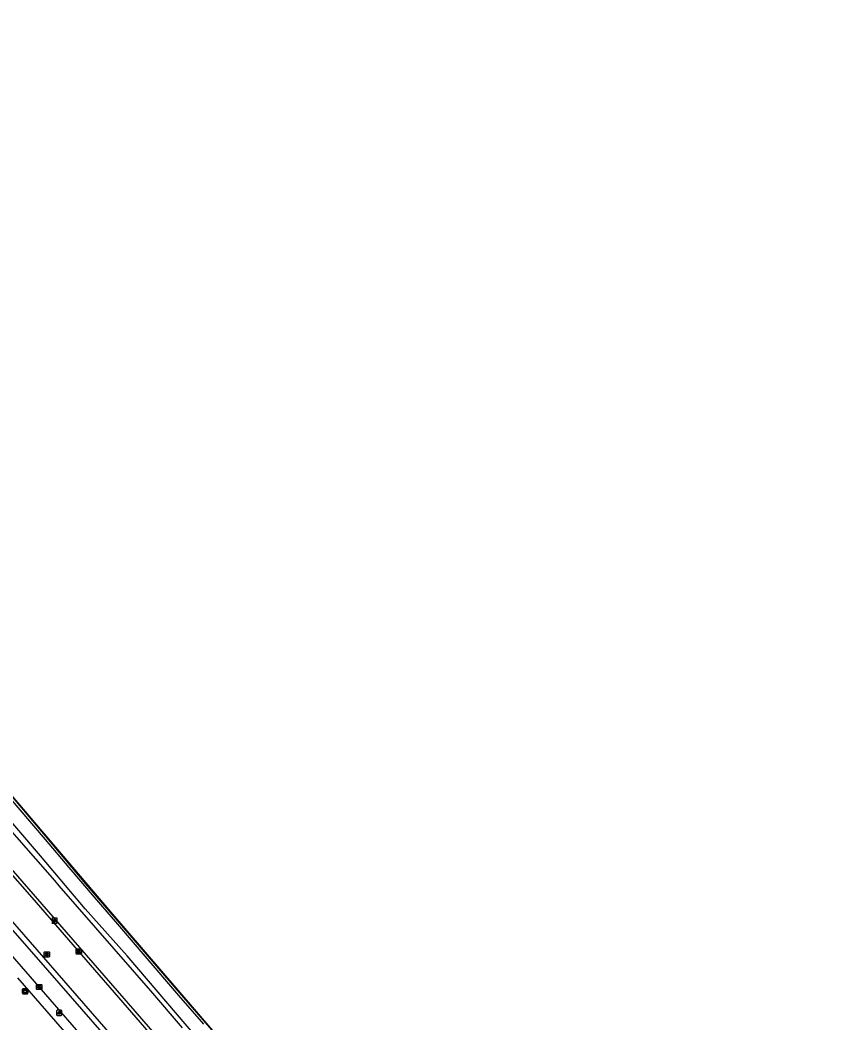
# Model space of a CAD drawing. Extents: x 158797 to 159887, y 384318 to 385255.
# Drawn here: x 159695.5 to 159853.3, y 384707.5 to 384901.5 of the extents above; entities that cross this region are included whole.
import ezdxf

# ---------------------------------------------------------------- set-up
doc = ezdxf.new("R2010")
doc.units = 0
for name, color, linetype in [('IMGEO_Fietspad_gesloten', 7, 'Continuous'), ('IMGEO_Grasland_overig', 7, 'Continuous'), ('IMGEO_Hek', 7, 'Continuous'), ('IMGEO_Kolk', 7, 'Continuous'), ('IMGEO_Lichtpunt', 7, 'Continuous'), ('IMGEO_Muur', 7, 'Continuous'), ('IMGEO_Perron', 7, 'Continuous'), ('IMGEO_Rijbaan_lokaal_open', 7, 'Continuous'), ('IMGEO_Rioolput', 7, 'Continuous'), ('IMGEO_Verklikker', 7, 'Continuous'), ('IMGEO_Voetpad_open', 7, 'Continuous')]:
    doc.layers.add(name, color=color, linetype=linetype)

msp = doc.modelspace()

# ---------------------------------------------------------------- linework, layer by layer
at = {"layer": 'IMGEO_Fietspad_gesloten'}
for points in [[(159603.16, 384829.93), (159649.15, 384777.47), (159672.74, 384749.96), (159692.71, 384727.03), (159698.66, 384720.23), (159741.57, 384670.97)], [(159738.09, 384669.82), (159724.16, 384685.83), (159711.95, 384699.8), (159699.21, 384714.48), (159676.46, 384740.61)]]:
    msp.add_lwpolyline(points, dxfattribs=at)
at = {"layer": 'IMGEO_Grasland_overig'}
for points in [[(159739.4, 384693.27), (159716.26, 384720.48), (159708.11, 384729.59), (159699.49, 384739.86), (159681.51, 384760.79), (159645.95, 384803.02), (159633.34, 384818.5), (159619.41, 384835.3), (159608.82, 384847.84), (159588.57, 384872.37), (159576.68, 384886.55), (159564.32, 384901.52)], [(159563.43, 384900.79), (159569.58, 384893.35), (159582.65, 384877.4), (159594.91, 384863.26), (159606.73, 384848.54), (159618.76, 384834.16), (159626.71, 384824.39), (159634.35, 384815.6), (159646.76, 384800.75), (159659.14, 384785.6), (159686.94, 384752.35), (159702.21, 384735.07), (159702.99, 384734.05), (159720.76, 384713.71), (159726.85, 384706.57)], [(159821.85, 384589.98), (159692.54, 384738.9), (159691.04, 384740.63), (159689.55, 384742.43)]]:
    msp.add_lwpolyline(points, dxfattribs=at)
at = {"layer": 'IMGEO_Hek'}
for points in [[(159731.08, 384707.25), (159726.23, 384712.85), (159719.72, 384720.44), (159714.8, 384726.17), (159709.94, 384731.83), (159705.03, 384737.57), (159700.44, 384742.98), (159695.52, 384748.74), (159679.24, 384767.85), (159674.33, 384773.61), (159669.53, 384779.31), (159670.79, 384780.44)], [(159734.7, 384703.73), (159725.48, 384714.4), (159716.44, 384724.96), (159708.27, 384734.44), (159700.42, 384743.71), (159690.55, 384755.32), (159682.34, 384764.97), (159675.49, 384773.02), (159670.34, 384779.13)]]:
    msp.add_lwpolyline(points, dxfattribs=at)
at = {"layer": 'IMGEO_Kolk'}
for p, q in [((159706.36, 384720.92), (159706.36, 384721.78)), ((159706.44, 384721.85), (159707.29, 384721.85)), ((159706.85, 384721.63), (159706.88, 384721.63)), ((159706.87, 384721.07), (159706.85, 384721.07)), ((159707.37, 384721.78), (159707.37, 384720.92)), ((159707.29, 384720.85), (159706.44, 384720.85)), ((159698.71, 384714.05), (159698.71, 384714.91)), ((159698.79, 384714.98), (159699.64, 384714.98)), ((159699.64, 384713.98), (159698.79, 384713.98)), ((159699.2, 384714.76), (159699.23, 384714.76)), ((159699.22, 384714.2), (159699.2, 384714.2)), ((159699.71, 384714.91), (159699.71, 384714.05))]:
    msp.add_line(p, q, dxfattribs=at)
for points in [[(159706.36, 384720.92), (159706.36, 384721.78)], [(159706.44, 384721.85), (159707.29, 384721.85)], [(159706.68, 384721.55), (159706.81, 384721.55), (159706.81, 384721.4), (159706.94, 384721.55), (159707.1, 384721.55), (159706.96, 384721.4), (159707.11, 384721.15), (159706.96, 384721.15), (159706.87, 384721.31), (159706.81, 384721.25), (159706.81, 384721.15), (159706.68, 384721.15), (159706.68, 384721.55)], [(159707.37, 384721.78), (159707.37, 384720.92)], [(159707.29, 384720.85), (159706.44, 384720.85)], [(159698.71, 384714.05), (159698.71, 384714.91)], [(159698.79, 384714.98), (159699.64, 384714.98)], [(159699.64, 384713.98), (159698.79, 384713.98)], [(159699.03, 384714.68), (159699.16, 384714.68), (159699.16, 384714.53), (159699.29, 384714.68), (159699.45, 384714.68), (159699.31, 384714.53), (159699.46, 384714.28), (159699.31, 384714.28), (159699.22, 384714.45), (159699.16, 384714.38), (159699.16, 384714.28), (159699.03, 384714.28), (159699.03, 384714.68)], [(159699.71, 384714.91), (159699.71, 384714.05)]]:
    msp.add_lwpolyline(points, dxfattribs=at)
for centre, start, end in [((159706.44, 384721.77), 91.552, 178.448), ((159706.44, 384721.77), 91.552, 178.448), ((159706.44, 384720.92), 181.552, 268.448), ((159706.44, 384720.92), 181.552, 268.448), ((159707.29, 384721.77), 1.552, 88.448), ((159707.29, 384721.77), 1.552, 88.448), ((159707.29, 384720.92), 271.552, 358.448), ((159707.29, 384720.92), 271.552, 358.448), ((159698.79, 384714.91), 91.552, 178.448), ((159698.79, 384714.91), 91.552, 178.448), ((159698.79, 384714.06), 181.552, 268.448), ((159698.79, 384714.06), 181.552, 268.448), ((159699.64, 384714.91), 1.552, 88.448), ((159699.64, 384714.91), 1.552, 88.448), ((159699.64, 384714.06), 271.552, 358.448), ((159699.64, 384714.06), 271.552, 358.448)]:
    msp.add_arc(centre, 0.0765, start, end, dxfattribs=at)
for centre, major_axis, ratio, start_param, end_param in [((159706.85, 384721.35), (-0.387, 0.002), 0.722429, 4.712389, 7.853982), ((159706.88, 384721.35), (-0.39, 0.002), 0.717154, 1.570796, 4.712389), ((159699.2, 384714.48), (-0.387, 0.002), 0.722429, 4.712389, 7.853982), ((159699.22, 384714.48), (-0.39, 0.002), 0.717154, 1.570796, 4.712389)]:
    msp.add_ellipse(centre, major_axis=major_axis, ratio=ratio, start_param=start_param, end_param=end_param, dxfattribs=at)
at = {"layer": 'IMGEO_Lichtpunt'}
for p, q in [((159701.7, 384727.72), (159701.7, 384726.91)), ((159701.7, 384727.72), (159701.7, 384726.91)), ((159702.6, 384727.81), (159701.79, 384727.81)), ((159702.6, 384727.81), (159701.79, 384727.81)), ((159701.79, 384726.81), (159702.6, 384726.81)), ((159701.79, 384726.81), (159702.6, 384726.81)), ((159702.7, 384726.91), (159702.7, 384727.72)), ((159702.7, 384726.91), (159702.7, 384727.72)), ((159702.59, 384709.86), (159702.59, 384709.06)), ((159702.59, 384709.86), (159702.59, 384709.06)), ((159703.49, 384709.96), (159702.68, 384709.96)), ((159703.49, 384709.96), (159702.68, 384709.96)), ((159703.58, 384709.06), (159703.58, 384709.86)), ((159703.58, 384709.06), (159703.58, 384709.86)), ((159702.68, 384708.96), (159703.49, 384708.96)), ((159702.68, 384708.96), (159703.49, 384708.96))]:
    msp.add_line(p, q, dxfattribs=at)
for points in [[(159702.07, 384727.38), (159702.11, 384727.35), (159701.92, 384727.09), (159701.89, 384727.12), (159702.07, 384727.38)], [(159702.17, 384727.33), (159702.22, 384727.33), (159702.22, 384727.01), (159702.17, 384727.01), (159702.17, 384727.33)], [(159702.28, 384727.35), (159702.32, 384727.38), (159702.51, 384727.12), (159702.47, 384727.09), (159702.28, 384727.35)], [(159702.96, 384709.53), (159703, 384709.5), (159702.81, 384709.24), (159702.77, 384709.26), (159702.96, 384709.53)], [(159703.06, 384709.48), (159703.11, 384709.48), (159703.11, 384709.16), (159703.06, 384709.16), (159703.06, 384709.48)], [(159703.17, 384709.5), (159703.21, 384709.53), (159703.4, 384709.26), (159703.36, 384709.24), (159703.17, 384709.5)]]:
    msp.add_lwpolyline(points, dxfattribs=at)
for centre in [(159702.2, 384727.51), (159703.09, 384709.66)]:
    msp.add_circle(centre, 0.0994, dxfattribs=at)
for centre, start, end in [((159701.79, 384727.72), 90, 180), ((159701.79, 384727.72), 90, 180), ((159701.79, 384726.91), 180, 270), ((159701.79, 384726.91), 180, 270), ((159702.6, 384727.72), 0, 90), ((159702.6, 384727.72), 0, 90), ((159702.6, 384726.91), 270, 0), ((159702.6, 384726.91), 270, 360), ((159702.68, 384709.86), 90, 180), ((159702.68, 384709.86), 90, 180), ((159703.49, 384709.86), 0, 90), ((159703.49, 384709.86), 0, 90), ((159702.68, 384709.06), 180, 270), ((159702.68, 384709.06), 180, 270), ((159703.49, 384709.06), 270, 0), ((159703.49, 384709.06), 270, 360)]:
    msp.add_arc(centre, 0.0946, start, end, dxfattribs=at)
at = {"layer": 'IMGEO_Muur'}
msp.add_lwpolyline([(159671.06, 384779.72), (159670.36, 384779.12), (159713.02, 384728.99), (159842.61, 384578.11), (159846.16, 384573.94), (159845.79, 384573.61), (159853.26, 384564.81)], dxfattribs=at)
at = {"layer": 'IMGEO_Perron'}
msp.add_lwpolyline([(159671.06, 384779.72), (159670.36, 384779.12), (159685.4, 384761.4), (159713.02, 384728.99), (159843.55, 384577)], dxfattribs=at)
at = {"layer": 'IMGEO_Rijbaan_lokaal_open'}
for points in [[(159742.43, 384671.5), (159742.29, 384671.69), (159698.84, 384721.68), (159674.22, 384749.93), (159637.62, 384792.2)], [(159763.92, 384651.48), (159761.44, 384654.92), (159750.06, 384670.76), (159747.03, 384675.05), (159745.16, 384677.36), (159732.48, 384691.92), (159719.67, 384706.65), (159704.09, 384724.54), (159697.87, 384731.75), (159692.78, 384737.56), (159688.3, 384742.72)]]:
    msp.add_lwpolyline(points, dxfattribs=at)
at = {"layer": 'IMGEO_Rioolput'}
for p, q in [((159700.2, 384720.35), (159700.2, 384721.2)), ((159700.27, 384721.27), (159701.12, 384721.27)), ((159700.68, 384721.05), (159700.71, 384721.05)), ((159701.2, 384721.2), (159701.2, 384720.35)), ((159701.12, 384720.27), (159700.27, 384720.27)), ((159700.71, 384720.49), (159700.68, 384720.49))]:
    msp.add_line(p, q, dxfattribs=at)
for points in [[(159700.2, 384720.35), (159700.2, 384721.2)], [(159700.27, 384721.27), (159701.12, 384721.27)], [(159700.78, 384720.97), (159700.53, 384720.97), (159700.53, 384720.57)], [(159700.71, 384720.89), (159700.66, 384720.89), (159700.66, 384720.81)], [(159701.2, 384721.2), (159701.2, 384720.35)], [(159701.12, 384720.27), (159700.27, 384720.27)], [(159700.53, 384720.57), (159700.66, 384720.57), (159700.66, 384720.74), (159700.67, 384720.74)], [(159700.66, 384720.81), (159700.71, 384720.81)], [(159700.71, 384720.71), (159700.79, 384720.57), (159700.92, 384720.57), (159700.86, 384720.7)]]:
    msp.add_lwpolyline(points, dxfattribs=at)
for centre, radius, start, end in [((159700.27, 384721.2), 0.0765, 91.552, 178.448), ((159700.27, 384721.2), 0.0765, 91.552, 178.448), ((159700.72, 384720.8), 0.0964, 77.0061, 93.1865), ((159700.73, 384720.85), 0.0378, 276.6634, 79.6772), ((159700.78, 384720.86), 0.109, 350.3612, 89.416), ((159701.12, 384721.2), 0.0765, 1.552, 88.448), ((159701.12, 384721.2), 0.0765, 1.552, 88.448), ((159700.27, 384720.35), 0.0765, 181.552, 268.448), ((159700.27, 384720.35), 0.0765, 181.552, 268.448), ((159700.67, 384720.68), 0.0533, 26.0293, 88.6989), ((159700.69, 384721), 0.19, 274.7715, 282.9687), ((159700.78, 384720.86), 0.112, 277.5842, 350.9817), ((159700.77, 384720.65), 0.108, 29.5134, 73.7905), ((159701.12, 384720.35), 0.0765, 271.552, 358.448), ((159701.12, 384720.35), 0.0765, 271.552, 358.448)]:
    msp.add_arc(centre, radius, start, end, dxfattribs=at)
for centre, major_axis, ratio, start_param, end_param in [((159700.68, 384720.77), (-0.387, 0.002), 0.722429, 4.712389, 7.853982), ((159700.71, 384720.77), (-0.39, 0.002), 0.717154, 1.570796, 4.712389)]:
    msp.add_ellipse(centre, major_axis=major_axis, ratio=ratio, start_param=start_param, end_param=end_param, dxfattribs=at)
at = {"layer": 'IMGEO_Verklikker'}
for p, q in [((159696.01, 384713.25), (159696.01, 384714.04)), ((159696.01, 384714.04), (159696.01, 384713.25)), ((159696.11, 384714.14), (159696.9, 384714.14)), ((159696.9, 384714.14), (159696.11, 384714.14)), ((159696.9, 384713.15), (159696.11, 384713.15)), ((159696.11, 384713.15), (159696.9, 384713.15)), ((159697, 384714.04), (159697, 384713.25)), ((159697, 384713.25), (159697, 384714.04))]:
    msp.add_line(p, q, dxfattribs=at)
for points in [[(159696.11, 384713.88), (159696.9, 384713.88), (159696.9, 384713.41), (159696.11, 384713.41), (159696.11, 384713.88)], [(159696.18, 384713.81), (159696.18, 384713.48), (159696.84, 384713.48), (159696.84, 384713.81), (159696.18, 384713.81)]]:
    msp.add_lwpolyline(points, dxfattribs=at)
for centre, start, end in [((159696.11, 384714.04), 90, 180), ((159696.11, 384714.04), 90, 180), ((159696.11, 384713.25), 180, 270), ((159696.11, 384713.25), 180, 270), ((159696.9, 384714.04), 0, 90), ((159696.9, 384714.04), 360, 90), ((159696.9, 384713.25), 270, 0), ((159696.9, 384713.25), 270, 0)]:
    msp.add_arc(centre, 0.1, start, end, dxfattribs=at)
at = {"layer": 'IMGEO_Voetpad_open'}
msp.add_lwpolyline([(159695.03, 384716.22), (159757.71, 384644.16), (159767.16, 384629.21), (159784.54, 384596.34), (159794.05, 384578.38), (159807.69, 384552.57)], dxfattribs=at)

doc.saveas('drawing.dxf')
